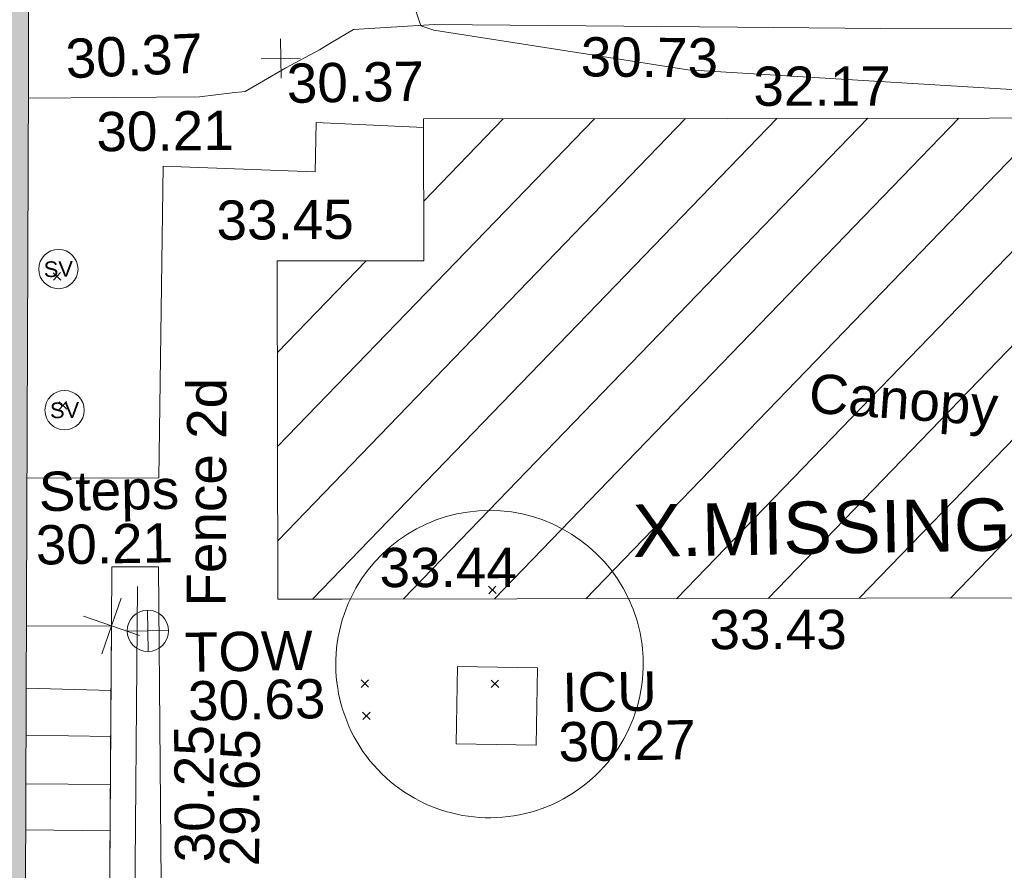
# Model space of a CAD drawing. Header units: millimetres. Extents: x -290717 to 520720, y -103372 to 287762.
# Tile 264 of 375: x 103705 to 113104, y 98695 to 106818. Entities that reach past the tile are written whole.
import ezdxf

# ---------------------------------------------------------------- set-up
doc = ezdxf.new("R2010")
doc.units = ezdxf.units.MM
doc.linetypes.add('IMPORT-UG_ELEC_STREET LIGHTING_QLB2 _2_', pattern=[2700, 1500, -300.0000000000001, 0, -250, 150, -300.0000000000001, 0, -200])
for name, color, linetype, lineweight, true_color in [('00_TOPO_SERV_STOP_VALVE', 7, 'Continuous', 9, 0x666666), ('00_TOPO_TOP_OF_WALL', 7, 'Continuous', 9, 0x666666), ('00_UAV_BUILDING_CANOPY', 7, 'Continuous', 9, 0xff7fff), ('00_UAV_BUILDING_HATCH', 7, 'Continuous', 9, 0x999999), ('00_UAV_CONCRETE', 9, 'Continuous', 9, 0x808080), ('00_UAV_FENCE_2D', 7, 'Continuous', 9, 0x264c2f), ('00_UAV_LEVEL_SPOT', 7, 'Continuous', 9, 0x666666), ('00_UAV_SERV_IC', 5, 'Continuous', 9, 0x0000ff), ('00_UAV_SLOPE_TOP', 40, 'Continuous', 9, 0xffbf00), ('00_UAV_STEPS', 7, 'Continuous', 9, 0x666666), ('00_UAV_TOP_OF_WALL', 7, 'Continuous', 9, 0x666666), ('00_UAV_WALL', 7, 'Continuous', 9, 0x7c00a5), ('01_DTM_CONTOUR_MNR', 7, 'Continuous', 9, 0xa5a552), ('12333-PUM-2D-U-0001-C01 - Rev2_REVIT IMPORT_dwg', 7, 'Continuous', 9, 0x767676), ('A_RHA_Line', 7, 'Continuous', 9, 0x00a600)]:
    doc.layers.add(name, color=color, linetype=linetype, lineweight=lineweight, true_color=true_color)
for name, color, linetype, lineweight in [('A_RHA_Detail', 7, 'Continuous', 9), ('GEN-TEXT', 7, 'Continuous', 9), ('SM-QC COMPLETED', 7, 'Continuous', 9)]:
    doc.layers.add(name, color=color, linetype=linetype, lineweight=lineweight)
doc.styles.add('Arial', font='arial.ttf', dxfattribs={"height": 500.0000000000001})
doc.styles.add('Swis721 Lt BT', font='swissl.ttf', dxfattribs={"height": 399.9999999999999})
doc.styles.add('Swis721 Lt BT_2', font='swissl.ttf', dxfattribs={"height": 375})

# ---------------------------------------------------------------- blocks, each defined once
blk = doc.blocks.new('12333-PUM-2D-U-0001-C01 - Rev2_REVIT IMPORT_dwg_MSL_Sluice_Valve_SYM-2077246-Site Location Plan Existing')
at = {"layer": '00_TOPO_SERV_STOP_VALVE', "color": 254, "true_color": 0xcccccc}
blk.add_circle((0, 0), 500.0000000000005, dxfattribs=at)
at = {"layer": '00_TOPO_SERV_STOP_VALVE', "insert": (0, 198.9876086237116), "char_height": 399.9999999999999, "width": 785.1100955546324, "attachment_point": 2, "line_spacing_factor": 1.005061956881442, "style": 'Swis721 Lt BT'}
blk.add_mtext('SV', dxfattribs=at)
blk = doc.blocks.new('12333-PUM-2D-U-0001-C01 - Rev2_REVIT IMPORT_dwg_MSL_Node_Linework_1-2077247-Site Location Plan Existing')
at = {"layer": '00_UAV_STEPS', "color": 254, "true_color": 0xcccccc, "flags": 128}
for points in [[(256.5421955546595, 704.8438894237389), (0, 0), (-704.8438894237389, 256.5421955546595)], [(704.8438894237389, -256.5421955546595), (0, 0), (-256.5421955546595, -704.8438894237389)]]:
    blk.add_lwpolyline(points, dxfattribs=at)
blk = doc.blocks.new('12333-PUM-2D-U-0001-C01 - Rev2_REVIT IMPORT_dwg_TOW-2077249-Site Location Plan Existing')
at = {"layer": '00_TOPO_TOP_OF_WALL', "color": 254, "true_color": 0xcccccc, "flags": 128}
for points in [[(0, 525.0554400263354), (0, 0), (-525.0554401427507, 0)], [(525.0554401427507, 0), (0, 0), (0, -525.0554400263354)]]:
    blk.add_lwpolyline(points, dxfattribs=at)
at = {"layer": '00_TOPO_TOP_OF_WALL', "color": 254, "true_color": 0xcccccc}
blk.add_circle((0, 0), 525.0554401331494, dxfattribs=at)
blk = doc.blocks.new('12333-PUM-2D-U-0001-C01 - Rev2_REVIT IMPORT_dwg_UAV-2077255-Site Location Plan Existing')
at = {"layer": '00_UAV_LEVEL_SPOT', "color": 254, "true_color": 0xcccccc, "flags": 128}
for points in [[(500.0000000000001, 0), (0, 0), (0, 500.0000000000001)], [(0, -500.0000000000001), (0, 0), (-500.0000000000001, 0)]]:
    blk.add_lwpolyline(points, dxfattribs=at)
blk = doc.blocks.new('12333-PUM-2D-U-0001-C01 - Rev2_REVIT IMPORT_dwg_MGS62954_T2_Galway_ITM_3d_Rev1-2077680-Site Location Plan Existing')
at = {"layer": '00_UAV_BUILDING_HATCH', "true_color": 0xcccccc}
h = blk.add_hatch(dxfattribs=at)
h.set_pattern_fill('FP_1', color=254, style=0, pattern_type=2)
h.set_pattern_definition([(45, (0, 0), (-441.9417382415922, 441.9417382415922), [])])
h.paths.add_polyline_path([(534009880.002, 725654839.0085), (534020492.547179, 725654668.6383932), (534020335.0020001, 725657898.0085), (534019600.902877, 725657901.0739366), (534019622.7479392, 725659267.0328262), (534011350.575933, 725659399.3253225), (534011326.944711, 725658045.4935182), (534009931.6384912, 725658067.8079169)])
at = {"layer": '00_UAV_BUILDING_CANOPY', "color": 254, "true_color": 0xcccccc, "flags": 128}
blk.add_lwpolyline([(534020492.5471788, 725654668.6383932), (534015493.1935681, 725654748.8962761), (534010493.8399574, 725654829.1541591), (534009880.002, 725654839.0085), (534009931.6384912, 725658067.8079168), (534011087.937292, 725658049.3158382), (534011328.9243066, 725658045.4618595), (534011350.5759329, 725659399.3253225), (534014250.131492, 725659352.9542552), (534019249.4840156, 725659273.0022397), (534019622.7479391, 725659267.032826), (534019600.7224776, 725657889.793666), (534020335.002, 725657898.0085), (534020433.4132866, 725655880.7683079)], close=True, dxfattribs=at)
at = {"layer": '00_UAV_CONCRETE', "color": 254, "true_color": 0xcccccc, "flags": 128}
blk.add_lwpolyline([(534007506.2604303, 725656035.2038667), (534008766.002, 725656018.0085001), (534008859.0043694, 725658990.3948431), (534009623.9560962, 725658948.9847142), (534010307.002, 725658912.0085002), (534010324.5967023, 725659381.9489397), (534011349.2856706, 725659318.6459758)], dxfattribs=at)
at = {"layer": '00_UAV_FENCE_2D', "color": 254, "true_color": 0xcccccc, "flags": 128}
blk.add_lwpolyline([(534008542.002, 725654982.0085), (534008453.8452932, 725651571.7816246), (534008401.8922694, 725647888.5032718)], dxfattribs=at)
at = {"layer": '00_UAV_SERV_IC', "color": 254, "true_color": 0xcccccc, "flags": 128}
blk.add_lwpolyline([(534011558.002, 725653428.0085001), (534011583.002, 725654165.0085), (534012347.9077289, 725654139.0619013), (534012322.9077287, 725653402.0619013)], close=True, dxfattribs=at)
at = {"layer": '00_UAV_SLOPE_TOP', "color": 254, "true_color": 0xcccccc, "flags": 128}
blk.add_lwpolyline([(534023120.0499892, 725652624.0677712), (534022588.7980002, 725656895.1600001), (534022450.8526533, 725657552.6676652), (534022010.7980001, 725659650.1600002), (534021945.798, 725659787.1600001), (534021742.798, 725660009.1600001), (534021414.7980002, 725660100.1600001), (534021205.798, 725660131.1600002), (534020795.7980001, 725660105.1600001), (534019355.9385484, 725660128.7316637), (534015725.798, 725660188.16), (534014362.9023302, 725660224.0341047), (534011470.798, 725660300.1600003), (534010696.798, 725660264.16), (534010486.798, 725660145.1600002), (534010369.798, 725660077.1600003), (534010046.798, 725659911.1600001), (534009651.798, 725659691.1600002), (534009530.5332929, 725659679.1452942), (534009217.7980001, 725659648.1600003), (534007582.2073247, 725659661.8265728)], dxfattribs=at)
at = {"layer": '00_UAV_STEPS', "color": 254, "true_color": 0xcccccc}
for p, q in [((534007464.2691793, 725654030.0339935), (534008273.932461, 725653994.8674445)), ((534007454.8893675, 725653582.1284027), (534008263.4520769, 725653554.235644)), ((534007445.1860943, 725653118.7768587), (534008252.5795252, 725653097.1157565)), ((534007435.9777834, 725652679.0608044), (534008242.0849814, 725652655.8886358))]:
    blk.add_line(p, q, dxfattribs=at)
at = {"layer": '00_UAV_STEPS', "color": 254, "true_color": 0xcccccc, "flags": 128}
blk.add_lwpolyline([(534007476.6914035, 725654623.2211251), (534008288.5971617, 725654611.4224724), (534008210.002, 725651307.0085), (534007407.609086, 725651324.3962957)], dxfattribs=at)
at = {"layer": '00_UAV_WALL', "color": 254, "true_color": 0xcccccc, "flags": 128}
blk.add_lwpolyline([(534008553.6701326, 725647199.9367815), (534008606.002, 725647199.0085001), (534008614.5004117, 725647498.2375755), (534008706.0020001, 725650720.0084999), (534008719.1416758, 725652145.1825906), (534008747.002, 725655167.0085001), (534008302.0019999, 725655175.0085001), (534008288.5971617, 725654611.4224724), (534008269.6704865, 725653815.679213), (534008210.002, 725651307.0085001), (534008183.8305481, 725649356.0457261), (534008164.193379, 725647892.1840208)], dxfattribs=at)
at = {"layer": '01_DTM_CONTOUR_MNR', "color": 254, "true_color": 0xcccccc, "flags": 128}
blk.add_lwpolyline([(534021777.89544, 725656283.6706463), (534021602.943804, 725658366.4834911), (534021437.6531013, 725659182.3507047), (534021420.3597346, 725659225.5149803), (534021353.4370407, 725659286.0730035), (534021258.2218846, 725659327.311412), (534021196.1895855, 725659335.9011635), (534021065.6873206, 725659340.1880195), (534020064.7980484, 725659387.2590984), (534017856.2684755, 725659512.2177612), (534013880.019834, 725659822.5381863), (534011463.442551, 725660246.4474994), (534011340, 725660290), (534010610.2387714, 725662593.7919464)], dxfattribs=at)
at = {"xscale": 0.375, "yscale": 0.375, "zscale": 0.375}
for name, p in [('12333-PUM-2D-U-0001-C01 - Rev2_REVIT IMPORT_dwg_UAV-2077255-Site Location Plan Existing', (534010000, 725660000)), ('12333-PUM-2D-U-0001-C01 - Rev2_REVIT IMPORT_dwg_MSL_Sluice_Valve_SYM-2077246-Site Location Plan Existing', (534007841.002, 725658027.0085)), ('12333-PUM-2D-U-0001-C01 - Rev2_REVIT IMPORT_dwg_MSL_Sluice_Valve_SYM-2077246-Site Location Plan Existing', (534007877.002, 725656679.0085)), ('12333-PUM-2D-U-0001-C01 - Rev2_REVIT IMPORT_dwg_MSL_Node_Linework_1-2077247-Site Location Plan Existing', (534008288.5971617, 725654611.4224724)), ('12333-PUM-2D-U-0001-C01 - Rev2_REVIT IMPORT_dwg_TOW-2077249-Site Location Plan Existing', (534008634.6805, 725654558.0439999))]:
    blk.add_blockref(name, p, dxfattribs=at)
at = {"layer": '00_UAV_BUILDING_CANOPY', "color": 251, "true_color": 0x666666, "char_height": 375, "attachment_point": 1, "line_spacing_factor": 1.005061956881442, "style": 'Swis721 Lt BT_2'}
for s, insert, width, rotation in [('32.17', (534014508.0184622, 725659844.1229382), 1495.902363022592, 359.083776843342), ('33.45', (534009359.6650157, 725658654.3785422), 1495.902363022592, 359.4245553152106), ('Canopy', (534015003.4362743, 725656906.1901397), 2113.25889379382, 354.88130101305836), ('33.44', (534010859.849063, 725655311.5578314), 1495.902363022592, 359.03374335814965), ('33.43', (534013998.2571812, 725654663.986805), 1495.902363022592, 359.08027249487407)]:
    blk.add_mtext(s, dxfattribs=dict(at, insert=insert, width=width, rotation=rotation))
at = {"layer": '00_UAV_CONCRETE', "color": 251, "true_color": 0x666666, "insert": (534008227.5496463, 725659519.3405493), "char_height": 375, "width": 1495.902363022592, "attachment_point": 1, "rotation": 359.6376083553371, "line_spacing_factor": 1.005061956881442, "style": 'Swis721 Lt BT_2'}
blk.add_mtext('30.21', dxfattribs=at)
at = {"layer": '00_UAV_FENCE_2D', "color": 251, "true_color": 0x666666, "insert": (534009007.6027458, 725654783.5423646), "char_height": 375, "width": 2545.408465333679, "attachment_point": 1, "rotation": 88.8378948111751, "line_spacing_factor": 1.005061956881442, "style": 'Swis721 Lt BT_2'}
blk.add_mtext('Fence 2d', dxfattribs=at)
at = {"layer": '00_UAV_LEVEL_SPOT', "insert": (534010051.8765643, 725659949.1441547), "char_height": 375, "width": 1495.902363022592, "attachment_point": 1, "line_spacing_factor": 1.005061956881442, "style": 'Swis721 Lt BT_2'}
blk.add_mtext('30.37', dxfattribs=at)
at = {"layer": '00_UAV_SERV_IC', "color": 251, "true_color": 0x666666, "char_height": 375, "attachment_point": 1, "line_spacing_factor": 1.005061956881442, "style": 'Swis721 Lt BT_2'}
for s, insert, width in [('ICU', (534012579.2982233, 725654086.9528059), 1021.012723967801), ('30.27', (534012534.4700727, 725653616.573805), 1495.902363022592)]:
    blk.add_mtext(s, dxfattribs=dict(at, insert=insert, width=width))
at = {"layer": '00_UAV_SLOPE_TOP', "color": 251, "true_color": 0x666666, "char_height": 375, "width": 1495.902363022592, "attachment_point": 1, "line_spacing_factor": 1.005061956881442, "style": 'Swis721 Lt BT_2'}
for s, insert, rotation in [('30.37', (534007940.3592155, 725660221.4462013), 1.4533803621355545), ('30.73', (534012867.1732182, 725660154.4723026), 358.4922101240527)]:
    blk.add_mtext(s, dxfattribs=dict(at, insert=insert, rotation=rotation))
at = {"layer": '00_UAV_STEPS', "char_height": 375, "attachment_point": 1, "line_spacing_factor": 1.005061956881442, "style": 'Swis721 Lt BT_2'}
for s, insert, width in [('Steps', (534007616.9783526, 725656093.3092464), 1552.889119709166), ('30.21', (534007579.4589316, 725655583.1877389), 1495.902363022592)]:
    blk.add_mtext(s, dxfattribs=dict(at, insert=insert, width=width))
at = {"layer": '00_UAV_TOP_OF_WALL', "char_height": 375, "attachment_point": 1, "line_spacing_factor": 1.005061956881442, "style": 'Swis721 Lt BT_2'}
for s, insert, width in [('TOW', (534008983.7040815, 725654533.3644134), 1343.937678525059), ('30.63', (534009006.1659889, 725654069.5164908), 1495.902363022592)]:
    blk.add_mtext(s, dxfattribs=dict(at, insert=insert, width=width))
at = {"layer": '00_UAV_WALL', "color": 251, "true_color": 0x666666, "char_height": 375, "width": 1495.902363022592, "attachment_point": 1, "line_spacing_factor": 1.005061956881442, "style": 'Swis721 Lt BT_2'}
for s, insert, rotation in [('30.25', (534008856.5440977, 725652341.1256162), 89.47176514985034), ('29.65', (534009281.6757476, 725652297.6996888), 88.63748240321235)]:
    blk.add_mtext(s, dxfattribs=dict(at, insert=insert, rotation=rotation))
blk = doc.blocks.new('12333-PUM-2D-U-0001-C01 - Rev2_REVIT IMPORT_dwg-1620468-Site Location Plan Existing')
at = {"layer": 'GEN-TEXT', "color": 253, "true_color": 0xaaaaaa}
for p, q in [((366711.4356188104, 42067.51580280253), (366782.1462969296, 42138.22648092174)), ((366782.1462969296, 42067.51580280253), (366711.4356188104, 42138.22648092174)), ((366747.4356188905, 40834.79495369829), (366818.1462970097, 40905.5056318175)), ((366818.1462970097, 40834.79495369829), (366747.4356188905, 40905.5056318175)), ((370813.9948138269, 39001.28848222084), (370884.7054919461, 39071.99916034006)), ((370884.7054919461, 39001.28848222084), (370813.9948138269, 39071.99916034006)), ((369581.9948138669, 38128.28848231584), (369652.7054919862, 38198.99916043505)), ((369652.7054919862, 38128.28848231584), (369581.9948138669, 38198.99916043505)), ((370822.9948137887, 38104.28848222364), (370893.705491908, 38174.99916034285)), ((370893.705491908, 38104.28848222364), (370822.9948137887, 38174.99916034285)), ((369590.9948138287, 37820.28848223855), (369661.7054919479, 37890.99916035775)), ((369661.7054919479, 37820.28848223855), (369590.9948138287, 37890.99916035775))]:
    blk.add_line(p, q, dxfattribs=at)
at = {"layer": 'SM-QC COMPLETED', "color": 81, "true_color": 0xaaffaa}
for radius, start, end in [(1467.425282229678, 24.54225293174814, 153.5533314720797), (1467.425282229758, 153.5533314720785, 359.9999999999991), (1467.425282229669, 0, 24.54225293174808)]:
    blk.add_arc((370810.390521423, 38329.05004685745), radius, start, end, dxfattribs=at)
blk.add_blockref('12333-PUM-2D-U-0001-C01 - Rev2_REVIT IMPORT_dwg_MGS62954_T2_Galway_ITM_3d_Rev1-2077680-Site Location Plan Existing', (-533641079.6498471, -725615854.3561786))
at = {"layer": 'SM-QC COMPLETED', "color": 3, "true_color": 0x00ff00, "insert": (372198.6682047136, 39827.91611488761), "char_height": 500.0000000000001, "width": 12555.20937238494, "attachment_point": 1, "line_spacing_factor": 0.9417779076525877, "style": 'Arial'}
blk.add_mtext('X.MISSING INFO ON THIS CSV?', dxfattribs=at)

msp = doc.modelspace()

# ---------------------------------------------------------------- hatches: boundary and pattern name
at = {"layer": 'A_RHA_Detail', "true_color": 0xc0c0c0}
h = msp.add_hatch(color=9, dxfattribs=at)
h.paths.add_polyline_path([(-80880.60083898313, -68502.79057078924), (-80400.86592458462, -68483.4150911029), (-80400.86592458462, -62984.64684182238), (-24474.85765180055, -63009.32043784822), (-24456.14471274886, -50840.30023854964), (-36622.55041054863, -50831.65104346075), (-36622.5504104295, -44228.57792609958), (-50959.05265825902, -44213.68205212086), (-50959.05265825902, -42573.78171509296), (-54563.93258049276, -42571.21897729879), (-54565.69773355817, -45054.17447471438), (-92408.82109324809, -45027.27149617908), (-92411.78875845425, -49201.74309219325), (-100061.9988811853, -49201.74309219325), (-100052.221444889, -64852.82557835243), (-86120.90825231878, -64852.82557835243), (-86092.16626519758, -62957.90041523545), (-84861.10047611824, -62957.90041520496), (-84854.79054275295, -68240.10973718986), (-80870.60226895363, -68240.10973718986)])
h.paths.add_polyline_path([(-137238.9269955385, -68461.93840922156), (-132719.7426408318, -68433.06336920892), (-132847.0731201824, -62850.0428228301), (-130454.6837966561, -62916.63108081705), (-130498.2830220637, -61355.8539363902), (-117581.136331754, -61423.42893434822), (-117492.3908565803, -49183.91309186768), (-125136.5200282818, -49178.47881939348), (-125133.5727033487, -45032.61887132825), (-163007.1824077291, -45005.69421944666), (-163007.1824077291, -44090.29634113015), (-163123.8521375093, -44090.21339942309), (-163122.6389897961, -42383.751842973), (-166563.8543420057, -42383.75184295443), (-166565.0349082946, -44044.3982420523), (-193158.4656786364, -44025.49275802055), (-193195.152889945, -62863.6565097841), (-137269.7106414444, -62916.63108078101), (-137254.3708868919, -65679.90523788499)])
h.paths.add_polyline_path([(120310.9497607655, -32334.2823016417), (120312.4652266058, -31610.73011961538), (133451.2244789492, -31638.24899384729), (133469.2230092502, -19717.98315777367), (121295.7536929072, -19692.48606427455), (121319.8434528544, -8190.941560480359), (112277.0825929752, -8172.001674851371), (112263.1769726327, -14811.12345451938), (78285.85310969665, -14739.95861435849), (78292.82277619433, -8167.077575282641), (76545.55099677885, -8163.40371230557), (69355.76844230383, -8152.931592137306), (69353.66597202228, -9156.746357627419), (68372.60878942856, -9154.691552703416), (68372.60878942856, -13705.52853212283), (69333.72334743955, -13707.54156767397), (69325.07112544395, -16249.53369225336), (66623.4489111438, -16249.53369225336), (66619.79243932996, -17995.29925522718), (65989.07757491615, -17995.29925522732), (65985.44262769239, -19730.78799479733), (57152.23993372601, -19712.28702423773), (57127.42535098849, -31559.89461998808), (70277.87165423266, -31587.43801817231), (70277.87165428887, -32271.74147154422), (78263.96947906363, -32285.12944888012), (78266.62669288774, -31019.79372153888), (112335.8856506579, -31091.15111856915), (112335.8856506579, -32317.57330550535), (119781.4233959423, -32333.17321910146)])
h.paths.add_polyline_path([(7503.71740934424, -1791.43926322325), (15482.43097389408, -674.0213230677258), (15484.0826184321, 148.1327206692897), (56188.28042539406, 205.5276654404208), (56155.8432600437, 14338.31663138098), (18016.62665932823, 14236.4814953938), (17967.9025208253, 34313.18372075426), (21727.10644861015, 34324.06926249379), (21708.9097307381, 40608.10218319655), (18009.66447156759, 40608.10218325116), (17995.54603703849, 45483.75063445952), (9770.084212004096, 45420.63294734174), (3966.216019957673, 45443.14492469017), (3984.771235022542, 14176.56786831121), (1023.062455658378, 14176.56786840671), (-276.5134647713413, 14190.52623465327), (-231.6790044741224, 5976.811441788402), (-226.4491536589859, 193.7444677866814), (1220.250839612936, 179.5999159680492), (7477.609307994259, 143.2867556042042), (7488.638446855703, -674.0213230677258)])
h.paths.add_polyline_path([(77755.59663317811, 53.47451145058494), (77729.51881611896, 1699.844979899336), (94464.47132486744, 1659.976083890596), (94606.37913471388, 17991.39023626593), (88810.41901146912, 18015.03260816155), (88799.89418497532, 14436.74271609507), (69413.88950349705, 14457.87738898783), (69377.35724448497, 99.62816357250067), (70760.85642036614, 92.0068082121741)])
h.paths.add_polyline_path([(61252.12079698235, 46453.95617369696), (105774.7348988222, 46472.68783510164), (105768.2642197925, 61852.61234310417), (92285.13876306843, 61852.61234310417), (92308.59670397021, 65784.30757142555), (96107.46680002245, 65767.6044524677), (96059.6808111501, 75209.20847378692), (101084.8427276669, 75071.88872768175), (104988.0046543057, 74765.36560410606), (108403.6894220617, 74363.84089439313), (112009.2703903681, 73787.25420864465), (115645.3524814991, 73049.69667210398), (116890.8108050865, 72761.69136255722), (120208.9929832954, 71893.18353872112), (120865.241739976, 71703.68487155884), (124135.6329505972, 70669.67317909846), (127435.6253142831, 69480.50055823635), (127820.4368655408, 69394.93141813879), (128274.3081769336, 69331.69585757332), (128731.879114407, 69306.66104520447), (129189.9401456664, 69320.00258265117), (129645.2782985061, 69371.62688830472), (130094.6997111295, 69461.17185607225), (130535.0520071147, 69588.00939078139), (130963.2464342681, 69751.2498188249), (131376.279516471, 69949.74812593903), (131771.254123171, 70182.11198906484), (132162.5575600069, 70460.54046602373), (132496.0921582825, 70741.69081117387), (132820.8713676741, 71064.98072578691), (133117.4593294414, 71414.31364276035), (133383.77568926, 71787.23923958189), (133616.5473239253, 72178.53728446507), (133817.1647262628, 72590.54524901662), (133982.6025969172, 73017.89547517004), (134111.7005086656, 73457.59040804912), (134203.5529320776, 73906.545904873), (134257.5155882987, 74361.61286220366), (134272.5462649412, 74819.59931534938), (134250.5259874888, 75277.29281749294), (134189.6227572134, 75731.48297750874), (134090.9274700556, 76178.98397761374), (133955.1324028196, 76616.65691996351), (133783.1900598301, 77041.4318434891), (133576.3064937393, 77450.3292564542), (133335.9328436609, 77840.48103831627), (133063.7551572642, 78209.15055536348), (132761.6825665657, 78553.75185442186), (132431.8338935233, 78871.86780505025), (132076.5227904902, 79161.26705200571), (131698.2415079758, 79419.91966864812), (131299.6434187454, 79646.01139199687), (131093.5942456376, 79746.34209763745), (132146.0467355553, 83110.22226149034), (122787.763295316, 86282.54285521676), (121604.3555410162, 82800.35918872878), (117095.9864226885, 83870.84033788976), (116841.9598400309, 83526.35449576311), (116120.5435466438, 91221.9361197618), (110237.7341284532, 91274.27491024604), (110194.3680786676, 90435.39030217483), (104988.0046543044, 90486.49901569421), (104973.2761846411, 94309.82427956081), (103746.1314668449, 94309.82427962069), (103839.9937121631, 122852.1474272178), (96365.09202303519, 122931.9599471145), (96350.3400238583, 123952.416858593), (104555.5505249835, 123902.1925258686), (104607.3234457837, 120248.5396157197), (125502.5015002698, 120134.193340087), (125662.0200253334, 137657.3796883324), (114479.5865733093, 137699.2256881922), (114382.3062641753, 129149.9458158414), (104644.1590035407, 129187.997507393), (104577.9931702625, 126217.3903165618), (101184.4926405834, 126159.1566967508), (101264.6166812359, 135959.2655565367), (89967.23177303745, 135988.8856164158), (89927.63362986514, 125823.6463181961), (93630.53562299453, 125840.7948842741), (93580.6568888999, 122931.9599471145), (88697.38835373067, 122904.7310127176), (88679.38989541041, 95739.0914377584), (86378.25848993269, 95739.0914377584), (86378.18187189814, 96178.10083375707), (83279.5074328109, 96200.92083330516), (83273.62493422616, 95735.74732136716), (70169.67509616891, 95733.22421950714), (70166.2684274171, 96272.07409350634), (66674.99731291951, 96257.14073659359), (66654.74538556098, 95755.71092140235), (65784.77231076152, 95755.71092140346), (65887.65094981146, 117470.6305650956), (53473.34271625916, 117487.9046429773), (53434.44066306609, 98570.4634906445), (40649.41626913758, 98570.46349066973), (40610.16711556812, 94406.01479082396), (38853.82372865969, 94410.36303444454), (38848.65589191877, 89463.65332732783), (40612.46601909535, 89518.45976927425), (40665.38257359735, 86257.73741131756), (38372.19584673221, 86305.7230928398), (38369.79373532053, 76901.0507917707), (50937.95125076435, 76944.40198877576), (50922.88567283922, 74598.78180893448), (56484.90611318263, 74588.85093774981), (56484.9061131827, 75194.85181998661), (92465.40372273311, 75233.02581663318), (92645.92783659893, 71766.64845097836), (89810.5550181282, 69362.83965827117), (85313.16173971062, 69360.94750424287), (85313.16173971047, 66907.40508090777), (75210.14498260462, 66903.15451592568), (75210.14498260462, 63815.70944554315), (70819.40014306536, 63815.70999204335), (70819.21601502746, 64253.35708063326), (69456.8341568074, 64253.35708063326), (69455.71957374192, 66901.99623168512), (61303.3285675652, 66898.56680686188), (61304.56054652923, 63970.32021231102), (70500.41048205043, 63970.32021223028), (70500.40885431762, 61852.59006210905), (61245.64388480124, 61848.69637492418), (61252.12079698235, 46455.07044720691)])
h.paths.add_polyline_path([(-17153.16561239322, 48569.32684293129), (-17153.16561227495, 60770.38083690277), (-29362.88357762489, 60774.7042869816), (-29362.88357762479, 67399.20394583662), (-43507.25361058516, 67405.01911302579), (-43488.53133082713, 69093.07334179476), (-45766.41866234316, 69109.32868391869), (-45794.34620035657, 67405.01911302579), (-47272.11273197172, 67404.21245453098), (-47272.44887636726, 66454.91798912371), (-86004.56386335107, 66468.6329952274), (-86006.66970790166, 60521.58362724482), (-92662.8772251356, 60521.58362724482), (-92666.53762789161, 50184.35611936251), (-79752.016597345, 50179.78302554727), (-79752.016597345, 48591.49323813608), (-17157.71631240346, 48569.32845421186)])
h.paths.add_polyline_path([(-201056.4185879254, 48628.75479108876), (-138377.9751621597, 48634.64535782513), (-138377.9751621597, 50133.28202330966), (-125467.710581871, 50134.49533928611), (-125468.6909603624, 60566.19036866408), (-132186.8595615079, 60565.86652591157), (-132187.4203588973, 66533.01978768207), (-170643.3098734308, 66805.61809689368), (-170643.3098732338, 67738.78475851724), (-200340.0100486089, 67488.93693767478), (-200348.7175167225, 60827.7802510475), (-201057.5650552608, 60827.71357562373), (-201056.6510294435, 51102.0431337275)])
h.paths.add_polyline_path([(-240051.5126725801, 54769.1949116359), (-239444.4902595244, 54811.10754483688), (-239186.5396225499, 54841.92927608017), (-238764.8191578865, 54940.98166103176), (-238382.4735933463, 55122.46891391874), (-237990.3402229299, 55354.87497237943), (-237269.2031026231, 55936.21514997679), (-237030.2712443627, 56228.66101920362), (-236793.0039600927, 56569.31473977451), (-236554.5880579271, 57004.26389721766), (-236432.7219585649, 57267.46508911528), (-236300.0815274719, 57753.26239002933), (-236250.7285154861, 58017.17885687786), (-236235.6490610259, 58516.21786795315), (-236233.2538430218, 58987.85640057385), (-236213.702979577, 59823.48083772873), (-236363.8287856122, 59820.8603820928), (-236634.0279869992, 60698.06075831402), (-236391.9547756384, 61432.1972634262), (-236225.4740089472, 61435.10319604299), (-236201.6036570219, 62637.68779599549), (-232563.5271750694, 62639.28734435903), (-232563.5271750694, 63049.03842407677), (-232732.1945866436, 63049.15302221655), (-232860.1521278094, 63457.9589027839), (-232731.6068089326, 63914.24862701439), (-232560.8209657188, 63914.24862701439), (-232521.9864006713, 70597.99604498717), (-240628.6947850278, 70598.85496274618), (-240629.7923196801, 72350.98321581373), (-246412.6011213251, 72347.36085937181), (-246412.6011213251, 70616.45923939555), (-254449.5805725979, 70618.60952619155), (-254454.637144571, 70754.06491724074), (-254469.7140363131, 73191.6627625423), (-263883.2532625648, 73267.83063692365), (-263902.4181505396, 68260.74348557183), (-263714.8217520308, 68259.82096576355), (-263552.9672900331, 67819.6543439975), (-263719.0883117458, 67392.20684197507), (-263913.629869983, 67392.20684288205), (-263956.7001914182, 58633.76423459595), (-260181.1963171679, 58611.22607638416), (-260192.3146984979, 56354.25111578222), (-257184.684388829, 56339.46086010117), (-257213.4419958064, 57092.93866025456), (-257338.5163846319, 57093.27331227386), (-257471.0109295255, 57531.7457231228), (-257338.5163845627, 58062.22513700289), (-257203.4956297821, 58064.06881293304), (-257173.5751889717, 58598.54056827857), (-256478.2273617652, 58575.27357918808), (-256478.2273617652, 58788.51859477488), (-256013.0091299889, 58911.92701537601), (-255397.0786589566, 58780.99767608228), (-255397.0786664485, 58595.98242230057), (-243809.8853614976, 58585.92793205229), (-243805.3570672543, 58352.04527760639), (-243740.9394682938, 57884.52572396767), (-243619.083060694, 57421.84877501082), (-243424.3877541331, 56943.65915328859), (-243247.1437899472, 56608.24157716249), (-243003.0710577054, 56249.99021479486), (-242732.2093200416, 55932.75703086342), (-242371.7230179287, 55603.12658814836), (-242141.2551255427, 55424.88676771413), (-241804.9643038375, 55216.88439829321), (-241529.464082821, 55077.02869058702), (-241100.6275144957, 54917.18295005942), (-240836.2134980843, 54840.82833179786), (-240453.4486196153, 54788.6078413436), (-240203.3756532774, 54776.52967577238)])
h.paths.add_polyline_path([(40276.69022620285, 59895.3641775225), (40328.62676026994, 69196.9439153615), (36588.99968782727, 69217.82459101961), (36619.46637569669, 74674.25962431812), (32264.36460075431, 74687.02318924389), (32233.48293864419, 69156.26826309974), (11916.69390488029, 69269.70959690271), (11966.66200108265, 78218.75165977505), (29087.50901742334, 78123.15526811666), (29143.44567202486, 88141.13700481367), (15719.34879623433, 88216.09212957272), (15732.60379610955, 90589.99788900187), (4594.294101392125, 90652.19003492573), (4525.129359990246, 78265.12250452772), (10096.76365550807, 78234.01258734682), (10077.43887221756, 74773.03821913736), (4547.641142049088, 74803.91453678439), (4465.579974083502, 60107.16002351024), (19125.89094757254, 60025.30234268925), (19139.86249371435, 62527.53804648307), (31738.59196305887, 62457.19146407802), (31724.55430855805, 59943.11609818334), (38369.79364222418, 59906.01157297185)])
h.paths.add_polyline_path([(-246083.0241259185, 72334.29150213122), (-246083.0594797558, 72334.30275087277), (-246208.2905500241, 72334.29150213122)])
h.paths.add_polyline_path([(-114575.3004830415, 112178.0758696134), (-114575.3246436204, 112178.0758696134), (-114707.2752166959, 115801.5811617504)])
h.paths.add_polyline_path([(-154699.9178766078, 101760.4080976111), (-114382.0503338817, 101776.0542915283), (-114382.0503338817, 106926.936016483), (-113755.641395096, 106927.1791078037), (-113757.5507412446, 111847.2721532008), (-114431.6837526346, 111847.2721532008), (-114431.8098651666, 112178.075869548), (-114575.3004830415, 112178.0758696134), (-114578.9984943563, 121707.2390834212), (-123056.9849702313, 121707.2390834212), (-123068.8201032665, 156452.7036899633), (-119381.2340625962, 156454.1347343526), (-119381.2340625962, 160165.8603541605), (-115501.031452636, 160167.3661472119), (-115503.3750945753, 166206.5793118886), (-132411.7987151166, 166599.6604729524), (-132411.8243306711, 166665.6603411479), (-135275.0124468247, 166664.5489553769), (-135275.0124468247, 166628.1883102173), (-135911.3205077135, 166628.1944503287), (-135911.3479256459, 166352.1604668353), (-152521.1633846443, 166345.7145607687), (-152518.3680955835, 159142.6836790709), (-150699.3133726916, 159117.9265656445), (-150755.6690356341, 122560.6912032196), (-151059.2005266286, 122560.6912032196), (-151061.0981347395, 121302.4374931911), (-154138.3148337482, 121372.6012653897), (-154138.3148337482, 121865.183451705), (-154704.3888425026, 121867.2611370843), (-154688.5451973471, 119352.3937021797), (-154745.5933227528, 119352.3715636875), (-154745.5763474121, 118722.1532660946), (-160794.1544526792, 118748.744283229), (-160794.1544527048, 119410.5425977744), (-163852.1622693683, 119422.408321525), (-163855.0715294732, 118762.2003111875), (-167568.6765459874, 118778.5256058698), (-166634.6619849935, 124395.1277019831), (-166843.6206842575, 124471.2090400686), (-167568.6765459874, 124707.6250904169), (-168028.2173235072, 124841.3808643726), (-168630.5006276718, 124991.3056740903), (-169238.2056070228, 125117.4693074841), (-169850.3952285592, 125219.6772877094), (-170466.1255403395, 125297.7720169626), (-171089.1102599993, 125351.8553033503), (-171704.4065937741, 125381.1774254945), (-172325.0479971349, 125386.3595015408), (-172782.2248668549, 125374.5832363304), (-173401.7764236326, 125337.4554476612), (-174019.3926983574, 125276.0328036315), (-174634.1213722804, 125190.4100127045), (-175245.0145766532, 125080.7190996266), (-176047.1958093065, 124895.7675261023), (-176665.4852587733, 124724.7228134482), (-177045.3001228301, 124609.1129151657), (-177631.5127793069, 124405.2077276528), (-176665.4852586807, 118818.5158793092), (-177558.9402083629, 118822.4435769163), (-177662.2853368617, 125263.4341236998), (-176365.3912352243, 126542.9270807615), (-159462.2970490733, 126319.9103917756), (-157057.7396790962, 128609.0850976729), (-157060.6673204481, 136153.1661957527), (-158638.8016610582, 137740.2441626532), (-159352.3735831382, 137740.2441626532), (-161634.4140635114, 140201.1078539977), (-168727.9404946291, 140256.8191147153), (-171035.0401162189, 137942.884730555), (-174184.1459014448, 137942.884730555), (-176460.1168228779, 140292.2858551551), (-177341.68569345, 140292.285855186), (-177341.7114445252, 140358.4281613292), (-183428.5803825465, 140356.0660244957), (-185921.6385984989, 137917.4639097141), (-185921.6385985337, 131757.309115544), (-186906.8767412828, 131756.9267734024), (-187725.3914540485, 130809.9989183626), (-187724.0588902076, 127376.1828149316), (-186481.0281350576, 126304.557648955), (-186479.4846755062, 122327.2959175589), (-185176.2828158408, 121059.4673825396), (-180304.1129154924, 121059.4673825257), (-180304.1136492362, 118802.0484409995), (-193555.3706955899, 118802.0484409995), (-193555.3686998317, 133117.8341649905), (-192593.6442938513, 133118.2073819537), (-192593.6442938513, 134200.8158367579), (-192224.6284783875, 134200.9592041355), (-192225.5653014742, 136615.0101267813), (-192595.0012461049, 136615.0101267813), (-192595.4357332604, 137734.4745166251), (-193589.2709668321, 137734.4746851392), (-193589.2685988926, 147474.5705834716), (-193163.2062206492, 147492.8644728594), (-192606.8095195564, 147551.4951472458), (-192359.9383250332, 147589.5931622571), (-192199.8207947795, 147616.5827293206), (-191882.7548926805, 147682.9245600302), (-191568.5380071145, 147761.6632019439), (-191020.2573150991, 147932.4221712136), (-190950.5841382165, 147955.8263236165), (-190647.7999969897, 148070.951423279), (-190349.769078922, 148197.8750093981), (-190056.9509284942, 148336.4013817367), (-189769.7970512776, 148486.316942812), (-189375.4954991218, 148717.2624196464), (-189132.9060261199, 148873.2749095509), (-188867.5421091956, 149059.0543930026), (-188609.6764469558, 149255.1087866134), (-188354.9814056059, 149465.3525772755), (-188079.6339208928, 149713.8792482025), (-187884.9836199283, 149901.8220103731), (-187538.2510284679, 150274.4802367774), (-187446.2998447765, 150378.396083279), (-187241.3270201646, 150629.2310214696), (-187046.3599558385, 150887.9197697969), (-186861.699277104, 151154.0634500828), (-186546.1373636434, 151669.8298752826), (-186524.4196769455, 151707.063245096), (-163675.289831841, 151669.8298752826), (-163687.5843044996, 148134.0767945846), (-157303.6541541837, 148136.4921063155), (-157303.6541541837, 155759.9150161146), (-157557.4317586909, 155765.0384228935), (-157555.9168973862, 166678.0466575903), (-187009.2021991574, 166699.7464767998), (-187013.0952111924, 162054.4009359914), (-188707.1775469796, 162044.5925187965), (-188705.9961893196, 155021.5333641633), (-188737.9999316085, 154650.5326603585), (-188799.0133970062, 154283.1866125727), (-188857.2045401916, 154035.4341107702), (-188966.1106131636, 153679.3368924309), (-189102.6200311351, 153332.8820747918), (-189265.8911677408, 152998.2056672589), (-189454.9174010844, 152677.3710606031), (-189645.2484685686, 152421.322012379), (-189916.9563410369, 152104.2450531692), (-190212.7041973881, 151809.4634871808), (-190530.6686598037, 151538.7947475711), (-190868.889367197, 151293.9075915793), (-191225.2810786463, 151076.3118324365), (-191597.6465194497, 150887.3490190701), (-192092.8415776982, 150682.5621956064), (-192485.2937347, 150569.6612301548), (-192903.8930807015, 150482.2408890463), (-193187.215491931, 150440.8868273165), (-193594.1866364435, 150407.1257787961), (-193594.5953882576, 151459.989522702), (-205369.2399268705, 151455.4201248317), (-205354.452352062, 113350.0822379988), (-207187.1580384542, 113349.3709450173), (-207184.3024929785, 105991.0636522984), (-205312.8709512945, 105991.0636522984), (-205311.2365670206, 101769.6553082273), (-175488.645120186, 101781.2285901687), (-175488.645120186, 110889.6985621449), (-154703.462766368, 110897.5679794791), (-154700.5193329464, 103310.2697088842)])
h.paths.add_polyline_path([(193735.9435692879, 113047.8274775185), (208865.0938716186, 114991.026643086), (208976.1154122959, 114126.6471161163), (216447.8967330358, 115086.3281915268), (216038.7305308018, 118271.970241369), (232648.5073383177, 120405.3421627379), (233425.9936153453, 114352.0734369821), (240632.2017567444, 115277.6440986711), (239854.8412683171, 121329.9334728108), (256406.8682407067, 123455.8879629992), (257091.7572256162, 118089.1198988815), (264572.287122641, 119040.8180953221), (261877.8350554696, 138524.7609215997), (259178.7147038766, 138221.6086023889), (259197.3483654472, 137439.0084132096), (254686.1480587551, 136897.0007613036), (255412.6810205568, 131314.8303174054), (240852.7447965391, 129522.4514055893), (239771.0426540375, 137918.8519126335), (240649.582243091, 138010.1984551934), (240062.3063116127, 142776.6750342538), (239165.7694641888, 142685.0143484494), (237630.9646614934, 151018.3171733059), (266172.8791088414, 154560.7889781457), (271297.187694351, 142612.4006970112), (276531.7397502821, 144861.0987145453), (274941.5029779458, 148527.903728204), (302074.530765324, 160134.9084326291), (300215.9323773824, 164320.1841173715), (301528.161327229, 164907.0997990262), (300405.1237791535, 167477.8916353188), (299016.6944531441, 166945.7181825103), (295626.7488506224, 174518.7544287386), (294333.0289184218, 177537.1551681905), (287288.847594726, 174518.7544287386), (289427.6893504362, 169661.0163464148), (272956.7816584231, 162557.1203578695), (271943.2187786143, 164897.4305293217), (267016.3118217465, 162764.0369715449), (268502.3094164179, 159357.043014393), (265200.4029571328, 157946.4096681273), (226856.4166955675, 153146.7821791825), (227510.3041274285, 148852.0205335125), (228280.9873164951, 141179.0007484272), (227302.3544112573, 141050.2812999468), (227895.3788231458, 136433.1758633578), (228748.5501749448, 136523.8855003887), (229602.307730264, 128023.7667641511), (217691.2359889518, 126493.8999679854), (217642.3600127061, 126874.4332670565), (215138.5007311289, 126552.8357430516), (215194.9980427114, 126112.9650749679), (215015.6132225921, 126089.9247571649), (214840.967257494, 127449.6644606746), (192258.7012018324, 124549.1816390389), (193486.3576426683, 114991.026643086)])
h.paths.add_polyline_path([(-78076.24179098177, 117605.518872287), (-78076.23951907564, 117610.0871212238), (-78070.31812256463, 129485.733079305), (-74723.15926546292, 129478.3852560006), (-74723.15926546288, 125435.7860625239), (-48015.64546089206, 125380.0246061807), (-47996.55031653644, 135872.5822179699), (-61198.159180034, 135901.5630078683), (-74714.72264147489, 135923.5088764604), (-74723.62876031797, 131865.2975510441), (-78070.31812256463, 131872.6421692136), (-78062.97909490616, 149549.768943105), (-58292.26570494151, 149541.5607197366), (-58292.26570494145, 148946.2407608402), (-37707.70924049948, 148937.6946534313), (-37707.70924049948, 159740.0690313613), (-44148.26955758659, 159742.7429641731), (-44148.26955758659, 162961.3319175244), (-49829.95437586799, 162961.3319175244), (-49830.92144141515, 160632.0129326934), (-78494.0902662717, 160643.9130440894), (-78494.0902662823, 161615.1537737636), (-78739.22585210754, 161615.2555472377), (-78691.79195364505, 168187.9195488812), (-90844.5764503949, 168126.8149080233), (-90962.52567696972, 152686.7636278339), (-89064.97866810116, 152685.97582136), (-89079.54115383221, 117610.0871212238), (-78374.80210165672, 117605.6428258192)])
h.paths.add_polyline_path([(69254.82576126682, 129235.9722870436), (69259.97086178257, 136167.7892474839), (86068.0992678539, 136131.0235193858), (86008.66431381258, 164703.3084147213), (58789.63167882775, 164723.5115811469), (58789.63167882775, 170119.2062865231), (54460.16324890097, 170122.4198087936), (54457.21717773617, 166153.2792453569), (47042.21516498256, 166158.7829869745), (47041.10931533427, 164668.9097040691), (39173.27935198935, 164674.7495545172), (39172.83712618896, 164078.9539098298), (17014.87910992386, 164095.400525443), (17002.38841206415, 147267.1142245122), (12659.63471563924, 147267.1142245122), (12653.6008753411, 139137.9291796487), (17031.41608901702, 139134.6797717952), (17024.58791744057, 129935.3194463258), (39191.34773726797, 129918.8662983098), (39191.34773726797, 129258.2867272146), (69014.0340609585, 129236.1510132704)])
h.paths.add_polyline_path([(39265.62356917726, 139467.8223435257), (33050.91021530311, 139484.1586867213), (33087.56357182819, 153427.9220784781), (39277.60130890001, 153411.6505991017), (39277.60130890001, 152830.3127277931), (43058.29603858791, 152820.3745823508), (43024.83899408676, 140092.5601633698), (39267.2657899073, 140092.5601633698)])
h.paths.add_polyline_path([(1979.548949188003, 189123.2414339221), (18699.10403225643, 189180.0465563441), (18678.46874727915, 195253.6675675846), (24349.02704558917, 195272.9334349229), (24334.96888369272, 199550.7690689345), (28829.78348971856, 199566.0403168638), (28798.35772162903, 208815.6446465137), (24334.94961552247, 208806.1514042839), (24333.90624838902, 209113.2475694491), (16811.59093053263, 209087.6902915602), (16806.58456496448, 208843.590909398), (6772.293057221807, 208809.4991440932), (6797.166076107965, 201488.5780549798), (-8471.058649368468, 201436.7038403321), (-8471.058649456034, 200429.0172029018), (-11856.09020773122, 200417.5164702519), (-11823.72827012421, 190892.3684139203), (-7614.729360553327, 190904.9356358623), (-7614.729360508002, 190170.8290169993), (-4608.619189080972, 190169.2993656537), (-4608.238782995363, 190916.8832264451), (1973.379031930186, 190939.2444093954), (1977.122761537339, 189837.3456606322)])
h.paths.add_polyline_path([(-20506.2213294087, 190640.028646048), (-20122.28942212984, 206347.1214480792), (-41550.34215554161, 207015.255795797), (-41462.26177905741, 210449.6195896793), (-31391.41053375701, 210152.0276719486), (-31078.64493158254, 223862.574366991), (-44305.08575746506, 224230.797228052), (-44490.79956595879, 211865.5542346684), (-47510.12209651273, 211942.9901386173), (-47722.57925074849, 203659.0205615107), (-47076.06680551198, 203635.3001466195), (-47175.4684425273, 199531.9403872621), (-46801.21126120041, 199520.4703265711), (-46873.68175963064, 195478.589946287), (-44600.40472249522, 195425.25597799), (-44685.88459510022, 192243.2795180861), (-38073.99929110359, 192135.6564361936), (-38104.39995468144, 191126.9722513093), (-21537.79264469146, 190668.5723413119)])
h.paths.add_polyline_path([(16801.02360974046, 195961.5001375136), (9656.615133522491, 196015.1086064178), (9643.83815057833, 199513.9922857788), (11631.77992465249, 199485.8321209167), (11631.79209405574, 203322.2460457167), (16806.58456511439, 203391.4855727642), (16801.04077099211, 195984.4293109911)])
h.paths.add_polyline_path([(122084.9263243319, 200536.2570557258), (122088.180516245, 206386.1947929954), (125211.1061637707, 206386.1947929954), (125211.1162733, 206645.8932838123), (126202.709897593, 206645.8932838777), (126203.0204768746, 207041.0477229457), (130401.4034740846, 206979.0758390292), (130444.269112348, 209883.2802976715), (126202.8383602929, 209945.883203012), (126203.0204768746, 214624.1281189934), (127364.7919503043, 214624.1281189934), (127365.2106673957, 225380.2058570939), (126159.8599207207, 225380.2527798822), (126207.4133336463, 241475.3410923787), (119482.541129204, 241495.8747302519), (119479.204156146, 246182.0096278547), (109943.9121324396, 246175.219673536), (109953.2702600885, 233033.3814297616), (115000.5285021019, 233033.3814296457), (114999.5792924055, 208653.4991933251), (112026.3032629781, 208653.4991933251), (112024.3519988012, 200538.6764491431), (122024.6079402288, 200536.271559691)])
h.paths.add_polyline_path([(30087.05071628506, 200986.75440713), (38030.67179073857, 201028.6865661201), (38030.67179073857, 202922.9731661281), (38109.89531489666, 202923.3913649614), (38067.25569093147, 208827.6066631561), (38013.35839375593, 208827.667223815), (38012.38630312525, 209012.5383931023), (30044.90685988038, 208970.4802974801), (30060.65944993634, 205986.3119354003)])
h.paths.add_polyline_path([(195986.2599411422, 205661.5722736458), (202896.8751332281, 206052.0074670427), (202676.886254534, 209945.7611691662), (195766.2710618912, 209555.325975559)])
h.paths.add_polyline_path([(-91652.40581580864, 206392.6172135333), (-79454.24421187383, 206432.5105635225), (-79629.29258199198, 238245.6998510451), (-68904.21147484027, 238215.095164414), (-68918.56040493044, 246314.0782553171), (-68756.515268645, 246312.9061543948), (-68755.20581930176, 246638.9786699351), (-79620.07671794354, 246651.3624133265), (-79606.5628449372, 247343.5411849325), (-82154.50636787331, 247318.0695596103), (-82154.50636787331, 247488.1275895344), (-91640.64698348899, 247472.5371040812), (-91638.72040628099, 246846.4753752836), (-131470.3702759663, 246641.42150215), (-131470.3702759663, 250159.5419305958), (-142857.1087886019, 250176.7939677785), (-142864.0554935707, 246220.0701029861), (-165118.8027587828, 246272.3986783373), (-165040.0492656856, 253907.936045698), (-178677.4727934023, 253929.5079730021), (-178699.5521575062, 238176.7234097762), (-138599.3373496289, 238209.4781454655), (-138548.4479938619, 206627.5237025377), (-126646.6702863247, 206572.2299428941), (-126666.6805510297, 234825.8818836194), (-124962.7180531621, 234825.9534805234), (-124969.0241559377, 234688.4891474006), (-91595.61129713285, 234664.3133306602), (-91650.87307429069, 207155.5994723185)])
h.paths.add_polyline_path([(142123.7078306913, 209113.5383730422), (152768.4446292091, 209127.3137315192), (152745.2992288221, 227012.6338093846), (142100.5623961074, 226998.8584508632), (142121.8067345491, 210582.5602414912)])
h.paths.add_polyline_path([(168998.8561285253, 209274.9592350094), (169026.8416078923, 226860.3446541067), (161686.6780313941, 226876.6646907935), (161647.6783165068, 209291.3037608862), (168846.6177107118, 209275.2977201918)])
h.paths.add_polyline_path([(49761.46820716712, 218476.567809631), (49794.00484362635, 223316.1680811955), (41274.07755979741, 223363.4010619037), (41273.58999769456, 223290.879563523), (32187.30576793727, 223351.9666549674), (32202.10532416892, 225553.2987455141), (20081.8372469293, 225634.7833114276), (20035.26675877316, 218707.7438838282), (31566.33951793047, 218630.2204926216), (31566.12891728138, 218598.8950898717), (49547.01686615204, 218478.0095661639)])
h.paths.add_polyline_path([(162361.9830851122, 234154.0520866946), (162366.6425722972, 241589.9129272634), (135261.1026964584, 241630.986197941), (135249.0888707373, 234197.8735112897), (160249.0277027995, 234157.467167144)])
h.paths.add_polyline_path([(176458.8604388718, 246709.572470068), (176516.248447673, 252173.1529805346), (168884.2833866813, 252253.3171281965), (168934.8652923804, 257068.9279575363), (164355.0504715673, 257117.0331241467), (164296.1746742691, 251511.8088120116), (164416.8965511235, 251510.5407811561), (164367.8024342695, 246836.5737543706), (172300.1975056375, 246753.2539686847)])

# ---------------------------------------------------------------- linework, layer by layer
at = {"layer": 'A_RHA_Line', "color": 7}
for p, q in [((103787.7167229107, 106239.5207726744), (103805.1423861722, 111239.4897428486)), ((103770.2910598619, 101239.5518025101), (103787.7167229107, 106239.5207726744)), ((103752.8653969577, 96239.58283248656), (103770.2910598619, 101239.5518025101))]:
    msp.add_line(p, q, dxfattribs=at)

# ---------------------------------------------------------------- block references
at = {"layer": '12333-PUM-2D-U-0001-C01 - Rev2_REVIT IMPORT_dwg', "color": 254, "linetype": 'IMPORT-UG_ELEC_STREET LIGHTING_QLB2 _2_', "true_color": 0xffd4d4, "rotation": 0.9999999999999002}
msp.add_blockref('12333-PUM-2D-U-0001-C01 - Rev2_REVIT IMPORT_dwg-1620468-Site Location Plan Existing', (-261895.0770586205, 55869.5817132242), dxfattribs=at)

doc.saveas('drawing.dxf')
